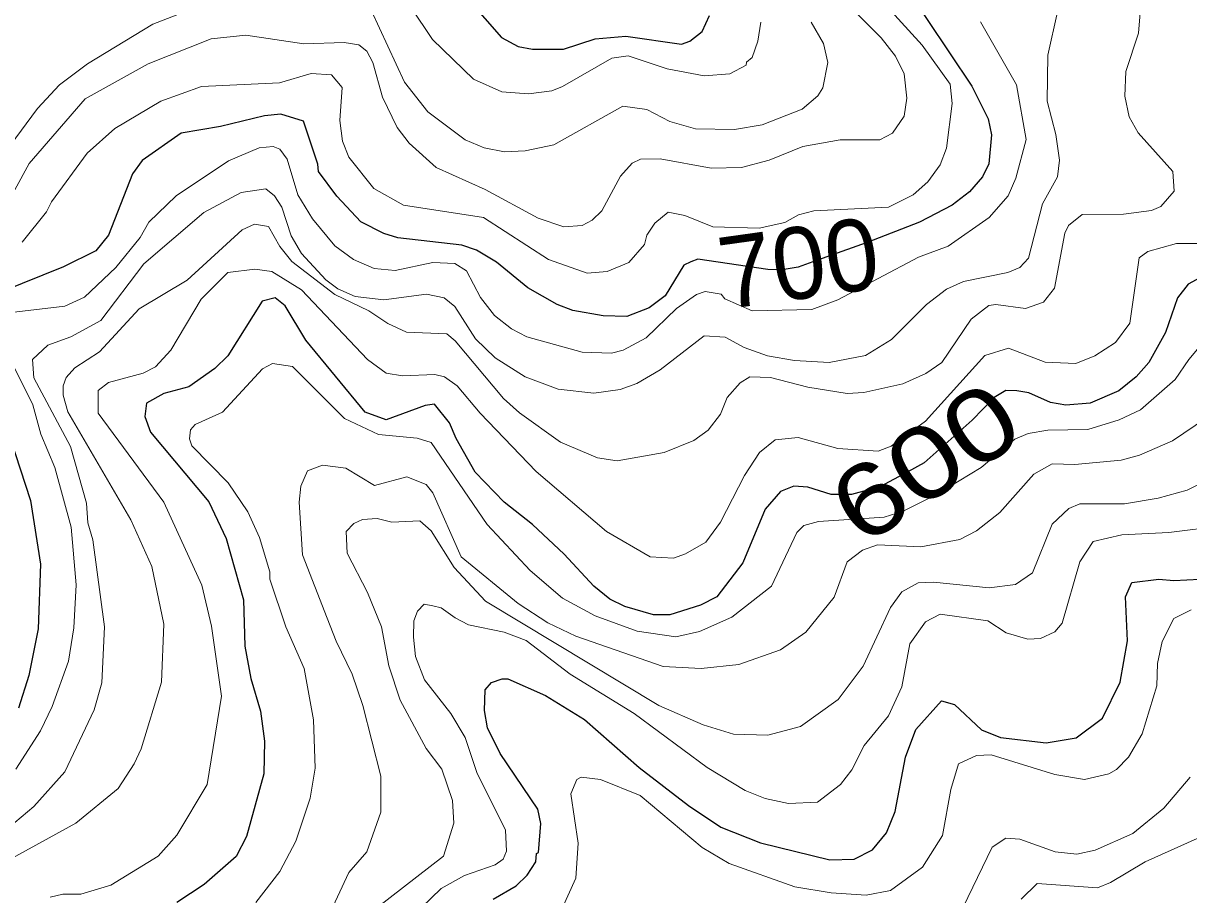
# Model space of a CAD drawing. Extents: x 673.3 to 698.5, y 6984.3 to 7012.3.
# Drawn here: x 685.626 to 686.925, y 7005.409 to 7006.379 of the extents above; entities that cross this region are included whole.
import ezdxf
from ezdxf.enums import TextEntityAlignment as Align

# ---------------------------------------------------------------- set-up
doc = ezdxf.new("R2010")
doc.units = 0
doc.header["$LTSCALE"] = 0.032
doc.layers.add('1', color=7, linetype='Continuous', lineweight=25)
doc.layers.add('2', color=7, linetype='Continuous', lineweight=13)
doc.layers.add('61', color=7, linetype='Continuous')

msp = doc.modelspace()

# ---------------------------------------------------------------- linework, layer by layer
at = {"layer": '1'}
for points in [[(686.5835, 7006.4581), (686.6831, 7006.3092), (686.7012, 7006.2728), (686.7052, 7006.2551), (686.7021, 7006.2229), (686.6949, 7006.2084), (686.6806, 7006.1914), (686.6611, 7006.1766), (686.6249, 7006.1576), (686.5665, 7006.1352), (686.5099, 7006.1151), (686.4894, 7006.1078), (686.4717, 7006.1048), (686.4556, 7006.1049), (686.3776, 7006.1166), (686.37, 7006.1137), (686.3622, 7006.1099), (686.3414, 7006.0755), (686.3236, 7006.0623), (686.2986, 7006.0526), (686.2721, 7006.0533), (686.2384, 7006.0594), (686.221, 7006.0661), (686.1883, 7006.0846), (686.1533, 7006.1132), (686.1309, 7006.1266), (686.1148, 7006.1322), (686.0434, 7006.1403), (686.0276, 7006.145), (686.0022, 7006.158), (685.9755, 7006.1867), (685.955, 7006.2142), (685.9543, 7006.2222), (685.9382, 7006.2703), (685.9128, 7006.2779), (685.8949, 7006.2763), (685.8457, 7006.2644)], [(686.1218, 7006.406), (686.1587, 7006.3636), (686.1774, 7006.3536), (686.1933, 7006.3504), (686.2281, 7006.3504), (686.2633, 7006.3619), (686.2976, 7006.3651), (686.3596, 7006.3562), (686.3689, 7006.3595), (686.3826, 7006.37), (686.3908, 7006.3879)], [(685.8457, 7006.2644), (685.8018, 7006.2569), (685.7582, 7006.2266), (685.7477, 7006.2115), (685.7209, 7006.1434), (685.7068, 7006.1257), (685.6706, 7006.108), (685.6015, 7006.08)], [(686.9413, 7006.0979), (686.9241, 7006.0888), (686.9122, 7006.0735), (686.8988, 7006.0349), (686.8805, 7006.0014), (686.8663, 7005.9853), (686.8471, 7005.9698), (686.8149, 7005.9563), (686.7878, 7005.9538)], [(686.7878, 7005.9538), (686.7708, 7005.957), (686.7468, 7005.9677), (686.7331, 7005.9698), (686.721, 7005.9701), (686.7079, 7005.9624), (686.6835, 7005.9372), (686.6301, 7005.8896), (686.6118, 7005.8797), (686.5805, 7005.8631), (686.5488, 7005.8544), (686.5264, 7005.8544), (686.5002, 7005.8627), (686.4848, 7005.8637), (686.47, 7005.8577), (686.4527, 7005.8379), (686.4277, 7005.7782), (686.3987, 7005.7403), (686.3806, 7005.731), (686.3464, 7005.7202), (686.3282, 7005.7202), (686.2963, 7005.7297), (686.2796, 7005.7379), (686.2619, 7005.7521), (686.2286, 7005.7879), (686.1933, 7005.8208), (686.1618, 7005.8458), (686.1297, 7005.8793), (686.1082, 7005.9167), (686.101, 7005.9343), (686.0842, 7005.955), (686.0739, 7005.9535), (686.0305, 7005.9377), (686.0069, 7005.9461), (685.9409, 7006.0262), (685.9177, 7006.0646), (685.9066, 7006.0733), (685.892, 7006.0698), (685.854, 7006.009), (685.8395, 7005.9946), (685.8105, 7005.9744), (685.7826, 7005.9668), (685.7633, 7005.9562), (685.7614, 7005.9412), (685.7675, 7005.9239), (685.8326, 7005.8461), (685.8519, 7005.8053), (685.8713, 7005.7372), (685.8729, 7005.6854), (685.8794, 7005.6495), (685.8901, 7005.6131), (685.8949, 7005.5795), (685.8941, 7005.5434), (685.8746, 7005.4734), (685.863, 7005.4511), (685.8276, 7005.42), (685.7972, 7005.4)], [(685.6058, 7005.9343), (685.634, 7005.8477), (685.6449, 7005.7766), (685.6424, 7005.7046), (685.632, 7005.6528), (685.6204, 7005.6164)], [(686.1495, 7005.4035), (686.1754, 7005.4184), (686.1875, 7005.4304), (686.1972, 7005.4452), (686.198, 7005.4543), (686.2003, 7005.4557), (686.2027, 7005.488), (686.1995, 7005.504), (686.1573, 7005.566), (686.1431, 7005.5943), (686.1398, 7005.6136), (686.1407, 7005.6369), (686.1477, 7005.6448), (686.1598, 7005.6489), (686.1661, 7005.6492), (686.2079, 7005.6304), (686.2514, 7005.6038), (686.3125, 7005.5503), (686.3673, 7005.5078), (686.4034, 7005.4838), (686.4475, 7005.4664), (686.525, 7005.4474), (686.5521, 7005.4482), (686.5722, 7005.4584), (686.5879, 7005.4775), (686.5978, 7005.5013), (686.6092, 7005.5616), (686.6207, 7005.5925), (686.6493, 7005.6247), (686.6637, 7005.6206), (686.6938, 7005.5923), (686.7152, 7005.5838), (686.7659, 7005.5777), (686.7992, 7005.5835), (686.8289, 7005.6053), (686.8484, 7005.6454), (686.8567, 7005.6913), (686.8543, 7005.7405), (686.8616, 7005.7565), (686.8914, 7005.76), (686.9084, 7005.7585), (686.9517, 7005.7608)]]:
    msp.add_lwpolyline(points, dxfattribs=at)
at = {"layer": '2'}
for points in [[(686.4673, 7006.5313), (686.6276, 7006.3548), (686.6588, 7006.3113), (686.6613, 7006.2901), (686.6547, 7006.2402), (686.6477, 7006.2215), (686.6341, 7006.2028), (686.6178, 7006.1882), (686.5901, 7006.1746), (686.507, 7006.1704), (686.49, 7006.1658), (686.4748, 7006.1572), (686.446, 7006.1512), (686.3945, 7006.1524), (686.3631, 7006.1653), (686.3448, 7006.1688), (686.3299, 7006.1566), (686.3208, 7006.1433), (686.3182, 7006.1329), (686.3007, 7006.1129), (686.2765, 7006.1029), (686.2544, 7006.1011), (686.2114, 7006.116), (686.139, 7006.1628), (686.0498, 7006.1765), (686.0166, 7006.1953), (685.9886, 7006.2303), (685.9815, 7006.248), (685.9788, 7006.2709), (685.9812, 7006.3077), (685.9693, 7006.3219), (685.9466, 7006.3235), (685.9116, 7006.313), (685.8246, 7006.3088), (685.7791, 7006.2925), (685.7278, 7006.2621), (685.6969, 7006.2345), (685.6573, 7006.1805), (685.6516, 7006.1691), (685.6246, 7006.1356)], [(685.6004, 7006.1645), (685.6323, 7006.2232), (685.6949, 7006.2952), (685.7649, 7006.3343), (685.8351, 7006.3619), (685.8741, 7006.3659), (685.9384, 7006.3565), (685.9837, 7006.3578), (685.9999, 7006.3552), (686.0087, 7006.3481), (686.0155, 7006.3355), (686.0263, 7006.2969), (686.0425, 7006.2633), (686.0559, 7006.2457), (686.0862, 7006.2185), (686.1406, 7006.1942), (686.1998, 7006.1622), (686.2285, 7006.1526), (686.2489, 7006.1539), (686.2598, 7006.1598), (686.2708, 7006.1705), (686.2915, 7006.2089), (686.3047, 7006.2235), (686.3138, 7006.2278), (686.3356, 7006.2283), (686.3926, 7006.2178), (686.4263, 7006.2186), (686.4571, 7006.2268), (686.4947, 7006.2422), (686.5364, 7006.2494), (686.5806, 7006.2495), (686.5945, 7006.2569), (686.6077, 7006.2757), (686.6108, 7006.2959), (686.6077, 7006.323), (686.5981, 7006.3425), (686.582, 7006.3629), (686.4783, 7006.4675)], [(686.8713, 7006.3998), (686.869, 7006.3682), (686.8548, 7006.3257), (686.8535, 7006.2981), (686.8583, 7006.275), (686.8686, 7006.2574), (686.9072, 7006.2143), (686.9087, 7006.1923), (686.8939, 7006.1752), (686.8835, 7006.1708), (686.852, 7006.1665), (686.8061, 7006.1662), (686.791, 7006.1541), (686.7868, 7006.1454), (686.7753, 7006.0844), (686.763, 7006.0686), (686.7429, 7006.0614), (686.7099, 7006.0662), (686.7022, 7006.065), (686.6823, 7006.0497), (686.6495, 7006.0015), (686.632, 7005.9893), (686.6062, 7005.9778), (686.5626, 7005.9679), (686.5443, 7005.9669), (686.5003, 7005.9739), (686.4588, 7005.9847), (686.4356, 7005.9854), (686.425, 7005.9789), (686.4105, 7005.9625), (686.4028, 7005.9437), (686.3891, 7005.926), (686.3732, 7005.9144), (686.3403, 7005.901), (686.2878, 7005.892), (686.2658, 7005.8951), (686.2248, 7005.9127), (686.1788, 7005.9452), (686.1611, 7005.9614), (686.1074, 7006.0255), (686.0978, 7006.0334), (686.053, 7006.0353), (686.0321, 7006.0449), (686.0111, 7006.059), (685.9731, 7006.0773), (685.9251, 7006.114), (685.9118, 7006.1307), (685.8992, 7006.1531), (685.8836, 7006.1557), (685.8698, 7006.1493), (685.8084, 7006.093), (685.7549, 7006.0613), (685.7109, 7006.0134), (685.6835, 7005.9955), (685.6738, 7005.9848), (685.6703, 7005.9756), (685.6702, 7005.9649), (685.6756, 7005.9464), (685.7458, 7005.826), (685.7692, 7005.7741), (685.7825, 7005.7098), (685.78, 7005.6454), (685.7571, 7005.5709), (685.7496, 7005.5542), (685.7318, 7005.5269)], [(686.0577, 7006.3971), (686.0819, 7006.3613), (686.1276, 7006.3172), (686.1591, 7006.3031), (686.1891, 7006.3008), (686.2151, 7006.3042), (686.227, 7006.3088), (686.282, 7006.3404), (686.2999, 7006.343), (686.3435, 7006.3286), (686.3846, 7006.3207), (686.4134, 7006.3228), (686.4314, 7006.3325), (686.4319, 7006.336), (686.4383, 7006.3412), (686.4446, 7006.3595), (686.4478, 7006.3806)], [(685.6112, 7006.2432), (685.6416, 7006.2844), (685.6663, 7006.3107), (685.6973, 7006.3343), (685.7701, 7006.3784), (685.8029, 7006.3911)], [(685.7133, 7005.6445), (685.7165, 7005.7069), (685.7035, 7005.804), (685.698, 7005.823), (685.6962, 7005.8447), (685.6785, 7005.9077), (685.6378, 7005.9843), (685.6363, 7006.0047), (685.6533, 7006.0208), (685.679, 7006.03), (685.7122, 7006.0483), (685.7602, 7006.1115), (685.827, 7006.1684), (685.8687, 7006.1907), (685.8963, 7006.1948), (685.906, 7006.1869), (685.9139, 7006.1745), (685.9244, 7006.1426), (685.936, 7006.1227), (685.9631, 7006.0934), (685.9764, 7006.0833), (685.9959, 7006.0748), (686.0276, 7006.0712), (686.0751, 7006.0776), (686.095, 7006.0736), (686.1067, 7006.0637), (686.1298, 7006.0277), (686.1517, 7006.0065), (686.1851, 7005.9855), (686.222, 7005.9718), (686.2619, 7005.9672), (686.2913, 7005.9715), (686.3097, 7005.978), (686.3358, 7005.9931), (686.3848, 7006.0311), (686.4083, 7006.0296), (686.4294, 7006.0182), (686.4552, 7006.0088), (686.4855, 7006.0036), (686.5241, 7006.0014), (686.5646, 7006.0094), (686.5936, 7006.0271), (686.6325, 7006.066), (686.655, 7006.083), (686.6738, 7006.0915), (686.7234, 7006.1016), (686.7366, 7006.1073), (686.7463, 7006.1175), (686.762, 7006.178), (686.7785, 7006.2082), (686.7809, 7006.2268), (686.7769, 7006.2554), (686.7672, 7006.2926), (686.7678, 7006.3436), (686.7785, 7006.3921)], [(686.0137, 7006.3939), (686.0506, 7006.3136), (686.0769, 7006.2808), (686.1184, 7006.2493), (686.1397, 7006.2404), (686.1624, 7006.236), (686.1854, 7006.2373), (686.2173, 7006.2438), (686.294, 7006.2869), (686.3208, 7006.2831), (686.3464, 7006.2697), (686.3752, 7006.2617), (686.4184, 7006.2609), (686.4494, 7006.2663), (686.4941, 7006.2835), (686.5115, 7006.2985), (686.5171, 7006.3074), (686.5227, 7006.3356), (686.5178, 7006.3568), (686.5042, 7006.3804)], [(685.9118, 7006.2391), (685.9199, 7006.2281), (685.9317, 7006.1881), (685.9482, 7006.1613), (685.9732, 7006.1312), (685.994, 7006.1163), (686.0168, 7006.1062), (686.0405, 7006.1038), (686.0825, 7006.1127), (686.107, 7006.1117), (686.1197, 7006.1034), (686.1353, 7006.0737), (686.1509, 7006.0538), (686.1702, 7006.0388), (686.1872, 7006.0301), (686.2487, 7006.0128), (686.2815, 7006.0117), (686.2944, 7006.0151), (686.3203, 7006.0289), (686.3541, 7006.0617), (686.3761, 7006.0771), (686.3858, 7006.0806), (686.4036, 7006.0776), (686.4077, 7006.0725), (686.4383, 7006.059), (686.5046, 7006.0603), (686.5338, 7006.0712), (686.6236, 7006.1186), (686.6566, 7006.131), (686.7026, 7006.163), (686.7235, 7006.187), (686.7322, 7006.2066), (686.7435, 7006.2497), (686.7328, 7006.3108), (686.6928, 7006.3809)], [(685.6125, 7006.0572), (685.6723, 7006.0643), (685.6942, 7006.0742), (685.7292, 7006.1074), (685.756, 7006.1406), (685.7659, 7006.1578), (685.7964, 7006.1871), (685.8545, 7006.226), (685.8887, 7006.2405), (685.9044, 7006.2421), (685.9118, 7006.2391)], [(686.9444, 7006.1339), (686.9113, 7006.1338), (686.8793, 7006.1251), (686.8695, 7006.118), (686.8592, 7006.0453), (686.8431, 7006.0237), (686.8203, 7006.009), (686.7989, 7006.0003), (686.765, 7006.0018), (686.724, 7006.0173), (686.6974, 7006.0092), (686.6314, 7005.9361), (686.5933, 7005.9083), (686.5786, 7005.9025), (686.5338, 7005.9057), (686.4897, 7005.9179), (686.464, 7005.9153), (686.4466, 7005.9011), (686.4299, 7005.8756), (686.4031, 7005.8236), (686.3865, 7005.8013), (686.3641, 7005.7882), (686.3507, 7005.7836), (686.3244, 7005.7848), (686.2758, 7005.8131), (686.1976, 7005.88), (686.1351, 7005.9448), (686.1093, 7005.9755), (686.0955, 7005.9853), (686.0846, 7005.9879), (686.0486, 7005.9865), (686.0303, 7005.9897), (686.0095, 7006.0046), (685.9359, 7006.0823), (685.9028, 7006.1028), (685.8841, 7006.1054), (685.854, 7006.1018), (685.824, 7006.0721), (685.7902, 7006.0152), (685.7733, 7005.9966), (685.7594, 7005.9896), (685.721, 7005.9791), (685.7092, 7005.9704), (685.7092, 7005.9451), (685.7825, 7005.8457), (685.825, 7005.7532), (685.8355, 7005.7076), (685.8468, 7005.6297), (685.8309, 7005.5315)], [(685.8849, 7005.3998), (685.912, 7005.4343), (685.9298, 7005.4683), (685.9455, 7005.516), (685.9511, 7005.5496), (685.9495, 7005.6033), (685.9389, 7005.6606), (685.9185, 7005.707), (685.9007, 7005.76), (685.9006, 7005.7681), (685.889, 7005.8063), (685.8761, 7005.8349), (685.8544, 7005.8673), (685.8138, 7005.9086), (685.8111, 7005.9165), (685.8122, 7005.9265), (685.8174, 7005.9322), (685.848, 7005.9461), (685.8925, 7005.9945), (685.9035, 7006.0002), (685.926, 7005.9971), (685.984, 7005.9391), (686.0217, 7005.9213), (686.065, 7005.917), (686.0805, 7005.9122), (686.1428, 7005.8209), (686.1907, 7005.7696), (686.227, 7005.739), (686.2633, 7005.7191), (686.31, 7005.7022), (686.3531, 7005.6957), (686.3797, 7005.7019), (686.4156, 7005.7178), (686.4599, 7005.7524), (686.4879, 7005.8121), (686.4958, 7005.8198), (686.5122, 7005.8243), (686.5852, 7005.8293), (686.6067, 7005.8359), (686.6444, 7005.8547), (686.6935, 7005.8845), (686.731, 7005.9161), (686.7458, 7005.9222), (686.7679, 7005.9261), (686.8123, 7005.9267), (686.8474, 7005.9374), (686.8711, 7005.9486), (686.9096, 7005.9824), (686.9248, 7006.0049), (686.9559, 7006.0415)], [(685.6174, 7005.5485), (685.6452, 7005.5913), (685.6581, 7005.6183), (685.6762, 7005.6689), (685.6823, 7005.706), (685.6849, 7005.7539), (685.6792, 7005.8179), (685.661, 7005.8845), (685.6456, 7005.9215), (685.6364, 7005.9544), (685.6056, 7006.0164)], [(686.9445, 7005.9399), (686.9067, 7005.9141), (686.8699, 7005.8982), (686.8497, 7005.8928), (686.7979, 7005.8879), (686.7728, 7005.8886), (686.7522, 7005.877), (686.7143, 7005.8344), (686.6884, 7005.8139), (686.6699, 7005.8044), (686.6264, 7005.7959), (686.5781, 7005.7983), (686.5611, 7005.7925), (686.5441, 7005.7794), (686.5298, 7005.7399), (686.4981, 7005.7011), (686.4698, 7005.6814), (686.4233, 7005.6649), (686.3813, 7005.6607), (686.339, 7005.6628), (686.2418, 7005.6965)], [(686.2418, 7005.6965), (686.2107, 7005.7113), (686.1774, 7005.7329), (686.1141, 7005.7851), (686.0822, 7005.8561), (686.0749, 7005.8656), (686.0532, 7005.8741), (686.0173, 7005.8643), (685.9855, 7005.8836), (685.9594, 7005.8869), (685.9427, 7005.8808), (685.9352, 7005.8638), (685.9333, 7005.8457), (685.9372, 7005.7871), (685.9647, 7005.7167), (685.9747, 7005.6911), (685.9925, 7005.6544), (686.0045, 7005.6194), (686.0243, 7005.5407), (686.0243, 7005.5006), (686.0086, 7005.4565), (685.9886, 7005.4333), (685.9633, 7005.379)], [(686.0201, 7005.3941), (686.0943, 7005.4515), (686.1058, 7005.4881), (686.1041, 7005.5134), (686.0922, 7005.5486), (686.0748, 7005.5713), (686.0459, 7005.6254), (686.0334, 7005.6636), (686.025, 7005.707), (686.0097, 7005.7453), (685.987, 7005.7892), (685.9857, 7005.8132), (685.9944, 7005.8219), (686.004, 7005.8267), (686.0203, 7005.8276), (686.0366, 7005.8236), (686.068, 7005.8251), (686.0804, 7005.814), (686.1061, 7005.7729), (686.1409, 7005.7354), (686.3341, 7005.6194), (686.3838, 7005.5978), (686.4175, 7005.5874), (686.4557, 7005.5864), (686.4922, 7005.5961), (686.534, 7005.6262), (686.5619, 7005.6632), (686.5926, 7005.7284), (686.605, 7005.7461), (686.6232, 7005.7559), (686.6402, 7005.7567), (686.7025, 7005.7503), (686.7318, 7005.7543), (686.7506, 7005.7673), (686.7726, 7005.8213), (686.7912, 7005.8387), (686.8033, 7005.8438), (686.8533, 7005.8439), (686.8907, 7005.8502), (686.9231, 7005.8591), (686.9532, 7005.8742)], [(686.9623, 7005.8195), (686.9028, 7005.8121), (686.8503, 7005.8096), (686.8185, 7005.8022), (686.8036, 7005.7792), (686.7836, 7005.7111), (686.7757, 7005.7013), (686.7598, 7005.6941), (686.7456, 7005.6934), (686.7214, 7005.7003), (686.7008, 7005.7135), (686.6478, 7005.7209), (686.6316, 7005.7124), (686.6141, 7005.6879), (686.6052, 7005.6402), (686.5904, 7005.608), (686.5632, 7005.5749), (686.5492, 7005.5477), (686.5368, 7005.5313), (686.5111, 7005.5117), (686.4789, 7005.5101), (686.4529, 7005.5158), (686.4304, 7005.5247), (686.3881, 7005.5501), (686.3067, 7005.6103), (686.2353, 7005.6541), (686.1865, 7005.6916), (686.1617, 7005.701), (686.122, 7005.7093)], [(686.122, 7005.7093), (686.1072, 7005.717), (686.0916, 7005.7283), (686.0825, 7005.7305), (686.0728, 7005.7322), (686.0652, 7005.7246), (686.061, 7005.7137), (686.0609, 7005.6955), (686.063, 7005.6741), (686.0732, 7005.6481), (686.1024, 7005.6105), (686.1182, 7005.5838), (686.1312, 7005.5447), (686.1633, 7005.4806), (686.1644, 7005.4572), (686.1609, 7005.4481), (686.1517, 7005.4418), (686.1178, 7005.43), (686.0918, 7005.4153), (686.0581, 7005.3832)], [(686.5923, 7005.4132), (686.6281, 7005.4394), (686.6503, 7005.4744), (686.6597, 7005.5258), (686.6682, 7005.5542), (686.6882, 7005.5637), (686.7047, 7005.5645), (686.7755, 7005.5423), (686.8087, 7005.5369), (686.8357, 7005.5432), (686.8445, 7005.5482), (686.8577, 7005.5616), (686.873, 7005.5877), (686.8892, 7005.6412), (686.8902, 7005.6661), (686.8951, 7005.6907), (686.9084, 7005.7163), (686.9274, 7005.7259)], [(685.6023, 7005.4771), (685.6377, 7005.5069), (685.6721, 7005.5454), (685.7049, 7005.6144), (685.7133, 7005.6445)], [(686.2256, 7005.3918), (686.2419, 7005.427), (686.2442, 7005.4658), (686.2362, 7005.5211), (686.2427, 7005.5368), (686.2475, 7005.5394), (686.2692, 7005.5369), (686.3133, 7005.5191), (686.3826, 7005.461), (686.4125, 7005.4433), (686.4859, 7005.4172), (686.5263, 7005.4107), (686.5653, 7005.4082), (686.5923, 7005.4132)], [(686.9264, 7005.5396), (686.8972, 7005.5049), (686.8627, 7005.4768), (686.8206, 7005.4582), (686.8001, 7005.4539), (686.7758, 7005.4563), (686.7366, 7005.4706), (686.721, 7005.4717), (686.7058, 7005.4614), (686.6677, 7005.383), (686.6428, 7005.3637), (686.6194, 7005.3594), (686.5397, 7005.37), (686.5284, 7005.3679), (686.5175, 7005.3557), (686.5115, 7005.3208), (686.5245, 7005.2577), (686.529, 7005.1868), (686.5654, 7005.1046), (686.5802, 7005.0617), (686.5848, 7005.0398), (686.5847, 7004.9619), (686.5707, 7004.8956)], [(685.7318, 7005.5269), (685.6843, 7005.4882), (685.5833, 7005.4331)], [(685.8309, 7005.5315), (685.7972, 7005.475), (685.7762, 7005.4515), (685.7233, 7005.4192), (685.6901, 7005.4091), (685.6699, 7005.409), (685.6558, 7005.4058)], [(686.7379, 7005.4035), (686.756, 7005.4211), (686.823, 7005.4164), (686.8378, 7005.422), (686.8762, 7005.4452), (686.9343, 7005.4711)]]:
    msp.add_lwpolyline(points, dxfattribs=at)

# ---------------------------------------------------------------- texts
at = {"layer": '61'}
msp.add_text('700', height=0.08, rotation=7.943, dxfattribs=at).set_placement((686.4956, 7006.0727), align=Align.CENTER)
at = {"layer": '61', "width": 1.25}
msp.add_text('600', height=0.08, rotation=33.69, dxfattribs=at).set_placement((686.6532, 7005.8568), align=Align.CENTER)

doc.saveas('drawing.dxf')
